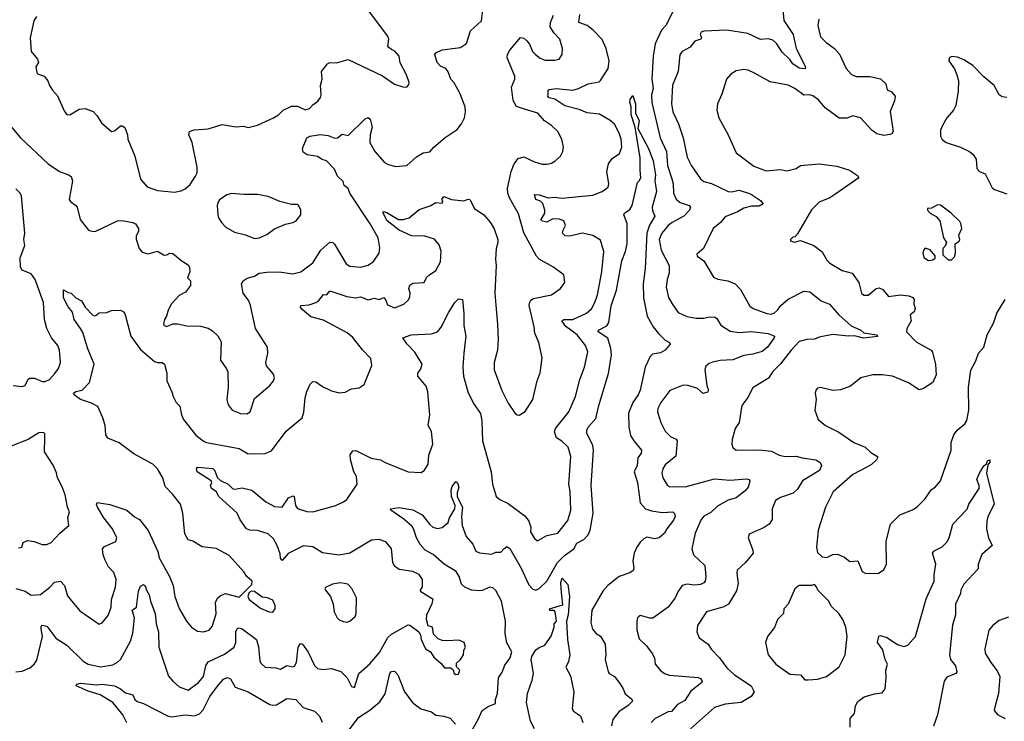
# Model space of a CAD drawing. Extents: x 1690054 to 1842981, y 782881 to 914114.
# Tile 603 of 656: x 1818189 to 1824589, y 861614 to 866172. Entities that reach past the tile are written whole.
import ezdxf

# ---------------------------------------------------------------- set-up
doc = ezdxf.new("R2010")
doc.units = 0

msp = doc.modelspace()

# ---------------------------------------------------------------- linework, layer by layer
at = {"layer": '0CON10XD'}
for points in [[(1818128, 865485), (1818193.8, 865405), (1818375.5, 865235.5), (1818448.8, 865185), (1818506.7, 865165), (1818523, 865153), (1818532.5, 865125), (1818511.4, 865005), (1818520.3, 864990.3), (1818554.1, 864964.1), (1818562.5, 864955), (1818583.3, 864873.3), (1818637.5, 864805), (1818665, 864796.2), (1818685, 864798), (1818825.6, 864864.4), (1818855, 864867.5), (1818925.4, 864855.4), (1818941.4, 864845), (1818962, 864815), (1818962.3, 864797.7), (1818946.2, 864765), (1818946.4, 864746.4), (1818966.7, 864685), (1818985, 864662.5), (1819025, 864650), (1819085, 864668.8), (1819127.3, 864642.7), (1819145.5, 864644.5), (1819165, 864656.2), (1819185, 864654), (1819245, 864602.9), (1819285, 864578.6), (1819292.2, 864565), (1819294.4, 864535), (1819280, 864495), (1819300, 864475), (1819300, 864445), (1819267.7, 864402.3), (1819225, 864380), (1819175.7, 864325), (1819154, 864285), (1819144.3, 864245.7), (1819130, 864225), (1819124.4, 864195), (1819129.2, 864185), (1819145, 864179.5), (1819185, 864196.2), (1819215, 864196), (1819275, 864183.3), (1819365, 864180.6), (1819415, 864167.1), (1819441.5, 864151.5), (1819477.9, 864117.9), (1819498.8, 864078.8), (1819495, 863960), (1819534.2, 863904.2), (1819541.2, 863885), (1819544.2, 863785), (1819535.7, 863705), (1819545, 863670), (1819571.2, 863635), (1819625, 863612.5), (1819665, 863610.8), (1819686.7, 863625), (1819715, 863710), (1819816, 863795), (1819839.2, 863825), (1819845.7, 863845), (1819839.5, 863869.5), (1819794.2, 863924.2), (1819788.8, 863945), (1819802, 864005), (1819800, 864045), (1819721.2, 864165), (1819690, 864315), (1819678.1, 864345), (1819642.2, 864395), (1819631.4, 864455), (1819642, 864475), (1819666.9, 864493.1), (1819715, 864506.7), (1819745, 864526.1), (1819795, 864530.9), (1819875, 864534.5), (1819965, 864521.5), (1820016.2, 864535), (1820095, 864591.4), (1820145.6, 864675), (1820205, 864727.8), (1820225, 864723.5), (1820235, 864713.3), (1820311.9, 864585), (1820335, 864570.6), (1820404.3, 864564.3), (1820455, 864577.1), (1820489.7, 864600.3), (1820525.6, 864654.4), (1820530.3, 864690.3), (1820520, 864755), (1820466.9, 864845), (1820335.3, 865045), (1820323.8, 865075), (1820299.1, 865095), (1820291.4, 865121.4), (1820255.7, 865155), (1820235, 865200.8), (1820182.9, 865255), (1820155.7, 865264.3), (1820124.4, 865284.4), (1820056.7, 865295), (1820031.1, 865311.1), (1820027.1, 865335), (1820055, 865404), (1820075, 865415.6), (1820145, 865425.4), (1820195, 865419.6), (1820238.3, 865401.7), (1820255, 865405.6), (1820285, 865428.6), (1820325, 865419.2), (1820435, 865528), (1820455, 865535.8), (1820467.5, 865525), (1820480, 865475), (1820467.7, 865425), (1820465.5, 865375), (1820496.9, 865315), (1820560.8, 865245), (1820585, 865230.8), (1820635, 865217.5), (1820705, 865224), (1820768, 865282), (1820812.6, 865307.4), (1820855.4, 865314.6), (1820880, 865345), (1820955, 865405.7), (1821032.1, 865457.9), (1821061.2, 865495), (1821081.2, 865535), (1821085.9, 865574.1), (1821084.2, 865605), (1821049.4, 865695), (1821012.9, 865762.9), (1820992.5, 865785), (1820975, 865833.8), (1820960, 865855), (1820925, 865870.8), (1820902, 865895), (1820887.5, 865945), (1820895, 865957.5), (1820935, 865976.2), (1821055, 865992.5), (1821092.5, 866017.5), (1821120.3, 866099.7), (1821190, 866165), (1821198.8, 866235)], [(1818297.7, 866192.3), (1818281.2, 866165), (1818257.5, 866055), (1818263.8, 865965), (1818306, 865915), (1818312, 865895), (1818294.4, 865865), (1818300, 865830), (1818305, 865820), (1818347.5, 865805), (1818372.5, 865775), (1818383.9, 865743.9), (1818403.3, 865715), (1818435, 865677.5), (1818480, 865575), (1818495, 865556.7), (1818515, 865553.3), (1818575, 865591.2), (1818615, 865596.2), (1818666.7, 865575), (1818690.3, 865550.3), (1818721.3, 865501.3), (1818785, 865446.2), (1818805, 865450), (1818845, 865483.3), (1818855, 865483.3), (1818871.7, 865471.7), (1818890, 865425), (1818891.2, 865395), (1818938, 865285), (1818974, 865135), (1819016.8, 865086.8), (1819085, 865061.9), (1819195, 865052), (1819239.5, 865060.5), (1819265.8, 865074.2), (1819297.7, 865102.3), (1819332.5, 865155), (1819343, 865177), (1819343.3, 865215), (1819311.2, 865375), (1819288.8, 865425), (1819294, 865446), (1819323.9, 865456.1), (1819415, 865462.9), (1819505, 865491.2), (1819594.2, 865475.8), (1819645, 865480), (1819675, 865471.9), (1819735, 865487.5), (1819839.2, 865535), (1819872.5, 865555), (1819900.8, 865585), (1819955, 865609.5), (1819995, 865610.6), (1820045, 865586.4), (1820074, 865595), (1820095, 865619.2), (1820127.6, 865642.4), (1820144.3, 865665.7), (1820148.6, 865685), (1820144.4, 865745), (1820154.3, 865785), (1820150.8, 865835), (1820190, 865885), (1820205, 865894.3), (1820247.5, 865892.5), (1820325, 865914.5), (1820548.3, 865808.3), (1820625, 865754.2), (1820680, 865735), (1820706, 865734), (1820719.5, 865750.5), (1820720, 865765), (1820702.9, 865815), (1820662, 865892), (1820655.8, 865935.8), (1820628.6, 865968.6), (1820605, 865979.6), (1820582.7, 865995), (1820589.1, 866045), (1820582.9, 866065), (1820463.7, 866223.7)], [(1822445, 866246), (1822388.8, 866135), (1822361.8, 866105), (1822320, 866015), (1822305.5, 865935), (1822297.3, 865785), (1822305.9, 865725), (1822296.5, 865685), (1822298.8, 865635), (1822353.1, 865405), (1822393.7, 865315), (1822400.5, 865225), (1822428.4, 865138.4), (1822437.3, 865105), (1822439.1, 865045), (1822456.6, 865006.6), (1822481.4, 864985), (1822540, 864965), (1822549.2, 864955), (1822542.5, 864935), (1822505.5, 864895), (1822431.1, 864855), (1822405, 864834.4), (1822363.8, 864785), (1822346.1, 864745), (1822358.7, 864675), (1822410, 864575), (1822410.5, 864525), (1822396.5, 864485), (1822390, 864435), (1822406.2, 864366.2), (1822429.1, 864325), (1822469.1, 864269.1), (1822525, 864243.6), (1822585, 864233.2), (1822635, 864233.6), (1822675, 864242.5), (1822708.9, 864238.9), (1822720.6, 864230.6), (1822747.4, 864187.4), (1822807.6, 864147.6), (1822865, 864140.8), (1822945, 864145.4), (1823053.9, 864133.9), (1823095, 864116.7), (1823093.8, 864105), (1823050.4, 864045), (1823015, 864015.9), (1822955, 863999.3), (1822895, 863991.2), (1822825, 863963.2), (1822742.1, 863957.9), (1822693.2, 863946.8), (1822670.7, 863939.3), (1822648.8, 863921.2), (1822642.3, 863897.7), (1822654.7, 863795), (1822665.5, 863765), (1822658.8, 863751.2), (1822632.6, 863742.6), (1822595, 863776.2), (1822535, 863795.6), (1822502.1, 863797.9), (1822415, 863763.8), (1822355.5, 863684.5), (1822336.9, 863645), (1822334.4, 863625), (1822355.4, 863555.4), (1822385, 863498), (1822422.1, 863462.1), (1822457.1, 863447.1), (1822462, 863435), (1822454.2, 863335.8), (1822385, 863279.2), (1822370, 863255), (1822363.5, 863225), (1822368.9, 863195), (1822400.5, 863145), (1822415, 863136.4), (1822435, 863139.5), (1822515, 863136.5), (1822705, 863190), (1822805, 863180), (1822915, 863189.4), (1822930, 863185), (1822934.2, 863174.2), (1822924.4, 863135), (1822905, 863110.5), (1822845, 863065.6), (1822795, 863051.1), (1822725, 863010.7), (1822680.8, 862969.2), (1822635, 862945.4), (1822618.5, 862925), (1822580.6, 862835), (1822557.1, 862735), (1822569.2, 862695), (1822642, 862625), (1822648, 862555), (1822644, 862525), (1822636.4, 862513.6), (1822615, 862502.7), (1822575, 862497.2), (1822526.2, 862503.8), (1822496, 862495), (1822466.9, 862455), (1822449.2, 862415), (1822405, 862356), (1822305, 862283.3), (1822285, 862283.3), (1822225, 862301.2), (1822212.5, 862295), (1822204.2, 862285.8), (1822200, 862265), (1822201.2, 862208.8), (1822215, 862150), (1822264.2, 862104.2), (1822300.8, 862055), (1822314.2, 862025), (1822318.6, 861985), (1822354.4, 861944.4), (1822381.2, 861925), (1822413.1, 861913.1), (1822598, 861898), (1822615, 861890.8), (1822626, 861875), (1822622, 861865), (1822551.2, 861808.8), (1822511.3, 861748.7), (1822465, 861722.7), (1822425, 861676.5), (1822404.7, 861675.3), (1822318.7, 861631.3), (1822294, 861606)], [(1823146.7, 866265), (1823156.2, 866166.2), (1823216.6, 866075), (1823236.2, 865985), (1823296.2, 865865), (1823295, 865853.8), (1823255, 865856.9), (1823215, 865884.4), (1823193.8, 865913.8), (1823145, 865960.8), (1823110.9, 866015), (1823085, 866039.2), (1823055, 866048.5), (1823005, 866044.4), (1822922.2, 866082.2), (1822785, 866104.3), (1822635, 866097.1), (1822619.1, 866090.9), (1822612.9, 866077.1), (1822620, 866055), (1822615.7, 866045), (1822577.2, 866032.7), (1822546.9, 865993.1), (1822495.4, 865964.6), (1822480, 865945), (1822468.5, 865835), (1822433, 865747), (1822425.4, 865625), (1822435, 865574), (1822471.8, 865495), (1822500.9, 865405), (1822528.5, 865278.5), (1822555, 865222), (1822615, 865137.5), (1822635, 865121.9), (1822685, 865107.5), (1822793.2, 865056.8), (1822815, 865054.6), (1822865, 865065.4), (1822940.2, 865040.2), (1823005, 864997.5), (1823021.2, 864975), (1822995, 864960.5), (1822945, 864959.6), (1822895, 864947.7), (1822855.7, 864924.3), (1822775, 864891.1), (1822745, 864854.3), (1822697.5, 864815), (1822634.2, 864685), (1822590.9, 864649.1), (1822592, 864635), (1822636.2, 864605), (1822699.5, 864499.5), (1822727.3, 864487.3), (1822792.5, 864475), (1822840, 864455), (1822875, 864420), (1822935, 864311.4), (1822956.1, 864296.1), (1823045, 864262.3), (1823075, 864259.2), (1823095, 864267.3), (1823115.7, 864284.3), (1823137.1, 864315), (1823185, 864355.5), (1823285, 864409.4), (1823325, 864404.4), (1823398.8, 864345), (1823453.4, 864323.4), (1823514.2, 864254.2), (1823593.8, 864183.8), (1823656.7, 864155), (1823675, 864136.7), (1823757.5, 864125), (1823766.6, 864113.4), (1823672.6, 864102.6), (1823615, 864118.8), (1823575, 864116.4), (1823475, 864127.2), (1823385, 864108.9), (1823355, 864096.9), (1823305, 864093.3), (1823255, 864080.8), (1823203.1, 864025), (1823134.7, 863935.3), (1823084, 863886), (1823057, 863843), (1822955, 863781.2), (1822921.7, 863718.3), (1822882.9, 863665), (1822865.7, 863555), (1822840, 863515), (1822819.4, 863445), (1822818.6, 863415), (1822825, 863393.3), (1822845, 863376.2), (1822995, 863377.3), (1823075, 863367.9), (1823125, 863343.1), (1823164.1, 863334.1), (1823235, 863336.2), (1823275, 863324.6), (1823363.5, 863313.5), (1823391.2, 863295), (1823400.8, 863275), (1823386.6, 863243.4), (1823277.8, 863175), (1823245, 863121.4), (1823217.5, 863095), (1823135, 863067.8), (1823102.5, 863047.5), (1823079.4, 862995), (1823079.4, 862925), (1823061.4, 862895), (1823027.6, 862872.4), (1822931.2, 862828.8), (1822923.8, 862805), (1822954.2, 862725), (1822955.8, 862705), (1822907.5, 862645), (1822853.1, 862595), (1822849.5, 862575), (1822858.6, 862508.6), (1822847.9, 862462.1), (1822795.6, 862375), (1822765, 862357.8), (1822653.8, 862325), (1822594.2, 862235), (1822590, 862195), (1822606.2, 862155), (1822664.5, 862114.5), (1822683.1, 862083.1), (1822738.1, 862025), (1822785, 861960.8), (1822835.9, 861915.9), (1822944.3, 861845), (1822962.5, 861805), (1822944.4, 861775), (1822878.8, 861735), (1822775, 861725.5), (1822705, 861704.2), (1822549.2, 861565)], [(1820160.3, 861950.3), (1820215, 861957.5), (1820276.2, 861936.2), (1820316.8, 861896.8), (1820345, 861840), (1820366.1, 861833.9), (1820393.3, 861925), (1820465, 861987.1), (1820528.9, 862061.1), (1820581.5, 862158.5), (1820605, 862180.4), (1820715, 862240), (1820725, 862238.8), (1820784.2, 862195), (1820794.2, 862175), (1820798.8, 862145), (1820826.2, 862085), (1820860, 862065), (1820880.9, 862030.9), (1820929.5, 861989.5), (1820950.7, 861960.7), (1820991.7, 861961.7), (1821007.5, 861947.5), (1821012.5, 861925), (1821025, 861916.7), (1821040.7, 861919.3), (1821050, 861945), (1821028.3, 861968.3), (1821028.3, 861991.7), (1821053.3, 862015), (1821073.3, 862045), (1821076.7, 862075), (1821086.7, 862095), (1821077.5, 862125), (1821045, 862140), (1820965, 862136.2), (1820935, 862138.8), (1820909.3, 862149.3), (1820879.3, 862179.3), (1820873.3, 862225), (1820843.9, 862233.9), (1820834, 862275), (1820835.7, 862305), (1820871.2, 862378.8), (1820876.7, 862405), (1820796.2, 862455), (1820793.8, 862465), (1820806.7, 862486.7), (1820806.7, 862535), (1820785, 862566.7), (1820745, 862587.5), (1820655, 862600), (1820625, 862622), (1820615.6, 862645), (1820606, 862736), (1820569.5, 862779.5), (1820525, 862794.3), (1820475, 862791.4), (1820335, 862707), (1820265, 862693.1), (1820157.7, 862707.7), (1820095, 862746.9), (1820035, 862753.8), (1819935, 862704.5), (1819895, 862659.2), (1819885, 862672.5), (1819881.9, 862701.9), (1819862.5, 862755), (1819839.3, 862799.3), (1819805, 862832.2), (1819735, 862853.9), (1819685, 862856.1), (1819664.5, 862865), (1819621.7, 862921.7), (1819602.5, 862965), (1819484.6, 863074.6), (1819466.6, 863106.6), (1819436.4, 863126.4), (1819428.6, 863145), (1819437.8, 863165), (1819434.2, 863175), (1819342.9, 863235), (1819337.5, 863255), (1819344.6, 863265.4), (1819445, 863256.4), (1819456.2, 863245), (1819474.7, 863194.8), (1819495, 863177.8), (1819545, 863153.3), (1819573.8, 863125), (1819588.3, 863121.7), (1819635, 863131.2), (1819697.5, 863115), (1819789.4, 863039.4), (1819845, 863008.9), (1819895, 863004.3), (1819936, 863065), (1819965, 863078), (1819973.9, 863073.9), (1819981.9, 863015), (1819995, 862996), (1820055.7, 862975.7), (1820095, 862974.4), (1820245, 863016.5), (1820295, 863038.5), (1820315, 863054.4), (1820382.2, 863155), (1820378.6, 863205), (1820360, 863235), (1820338.9, 863315), (1820338.1, 863345), (1820355, 863371.2), (1820375, 863372.5), (1820473.3, 863323.3), (1820535, 863312.2), (1820565, 863294.5), (1820714.1, 863234.1), (1820798.8, 863231.2), (1820820, 863245), (1820845, 863283.8), (1820847.6, 863342.4), (1820874.3, 863415), (1820865, 863496.7), (1820843.2, 863535), (1820854.7, 863605), (1820842.9, 863755), (1820830.9, 863790.9), (1820776.2, 863855), (1820778, 863875), (1820795.5, 863904.5), (1820804.3, 863935), (1820757.5, 864012.5), (1820705, 864066.2), (1820680, 864105), (1820734.5, 864125.5), (1820865, 864130.8), (1820905, 864144.2), (1820929.4, 864175), (1820978, 864272), (1821017.5, 864335), (1821042.3, 864357.7), (1821066.7, 864355), (1821077, 864263), (1821076.2, 864185), (1821088.6, 864115), (1821075.6, 864005), (1821070.5, 863915), (1821073.8, 863855), (1821101.2, 863755), (1821139.5, 863679.5), (1821184, 863614), (1821193.8, 863565), (1821197.5, 863435), (1821254.4, 863234.4), (1821263.1, 863155), (1821286, 863075), (1821310, 863055), (1821365, 863029.2), (1821475, 862947.1), (1821497.5, 862915), (1821511.1, 862875), (1821510, 862845), (1821535, 862802), (1821555, 862786.7), (1821615, 862820.8), (1821687.8, 862835), (1821751.2, 862918.8), (1821770.9, 862985), (1821766.1, 863106.1), (1821758.5, 863155), (1821770.4, 863335), (1821754.4, 863395), (1821713.5, 863433.5), (1821677.5, 863455), (1821664.7, 863495.3), (1821670.9, 863515), (1821759.4, 863625), (1821801.9, 863725), (1821829.4, 863835), (1821860, 863915), (1821881.9, 864015), (1821866.9, 864055), (1821813.3, 864125), (1821739.4, 864179.4), (1821712.2, 864215), (1821726.2, 864223.8), (1821785, 864225.2), (1821874.2, 864265), (1821905, 864292.5), (1821927.9, 864335), (1821944.7, 864385.3), (1821972.9, 864535), (1821986.1, 864666.1), (1821965, 864739.2), (1821915, 864770), (1821845, 864784.5), (1821765, 864766.4), (1821735, 864767.1), (1821717.1, 864785), (1821720.6, 864805), (1821736.7, 864835), (1821726.4, 864866.4), (1821695.4, 864875.4), (1821655, 864877.5), (1821615, 864857.3), (1821580.8, 864865), (1821579.1, 864875), (1821602.3, 864915), (1821602.5, 864935), (1821588.4, 864978.4), (1821575, 864993.5), (1821544.3, 865005), (1821534.4, 865035.6), (1821565, 865034.3), (1821625, 865015.6), (1821665, 865019.1), (1821715, 865012.1), (1821915, 865031.8), (1821974.2, 865055.8), (1822013.3, 865085), (1822019.2, 865105), (1822006.2, 865185), (1822016, 865235), (1822040.2, 865269.8), (1822087.8, 865302.2), (1822103.3, 865345), (1822099.6, 865395), (1822086, 865436), (1822055, 865494.2), (1822027.6, 865517.6), (1821957.5, 865557.5), (1821877.4, 865567.4), (1821825, 865589.7), (1821731.8, 865611.8), (1821666.5, 865656.5), (1821630, 865665), (1821622, 865675), (1821623.8, 865683.8), (1821623.3, 865715), (1821631.7, 865718.3), (1821675.6, 865724.4), (1821784.7, 865715.3), (1821822, 865725), (1821883.5, 865756.5), (1821955, 865769.4), (1821965, 865776.2), (1822013.1, 865855), (1822020.8, 865905), (1822002.1, 865985), (1821975, 866043.8), (1821916, 866105), (1821877.5, 866135), (1821822.9, 866155), (1821829, 866205)], [(1821705, 864426), (1821732, 864465), (1821726.2, 864515), (1821655.4, 864565.4), (1821566.4, 864616.4), (1821547.5, 864635), (1821467, 864787), (1821430.9, 864910.9), (1821372.2, 865015), (1821361.5, 865045), (1821360.4, 865075), (1821383.8, 865185), (1821402.5, 865235), (1821428.6, 865271.4), (1821465, 865281.4), (1821535, 865248), (1821585, 865234.2), (1821615, 865232.5), (1821645, 865240), (1821666.8, 865253.2), (1821703.8, 865285), (1821720, 865315), (1821724, 865345), (1821714, 865395), (1821686, 865445), (1821645, 865484), (1821600.8, 865515), (1821556.7, 865565), (1821471.2, 865591.2), (1821418.1, 865608.1), (1821397.6, 865647.6), (1821386, 865734), (1821406.7, 865785), (1821408.2, 865805), (1821358.1, 865925), (1821360, 865945), (1821374.2, 865975), (1821445, 866056.2), (1821465, 866051.2), (1821486.2, 866035), (1821502.7, 866012.7), (1821522.9, 865965), (1821540.8, 865945), (1821572.7, 865922.7), (1821605, 865909.5), (1821665, 865908.9), (1821696.2, 865915), (1821714.3, 865945), (1821716.7, 865985), (1821698.9, 866045), (1821663.7, 866083.7), (1821637.8, 866125), (1821640, 866155), (1821658.6, 866201.4)], [(1823383.3, 866175), (1823376.2, 866135), (1823395, 866061.2), (1823430, 866025), (1823485, 865985.7), (1823517.4, 865947.4), (1823561.9, 865855), (1823595, 865815.6), (1823625, 865803.3), (1823715, 865802.5), (1823785, 865787.1), (1823818.8, 865755), (1823827, 865717), (1823855, 865703.3), (1823880, 865675), (1823875.8, 865645), (1823846.9, 865575), (1823865.7, 865445), (1823858.5, 865431.5), (1823844.3, 865425.7), (1823805, 865420), (1823760.3, 865430.3), (1823726.7, 865455), (1823653.3, 865535), (1823605, 865548.6), (1823565, 865531.4), (1823515, 865533.3), (1823425, 865600.6), (1823380.5, 865650.5), (1823345, 865676.7), (1823325, 865684.3), (1823285, 865682.5), (1823228, 865725), (1823185, 865747.1), (1823067.8, 865767.8), (1822965.5, 865825.5), (1822925, 865844), (1822895, 865849.2), (1822845, 865839.2), (1822810.9, 865819.1), (1822783.8, 865785), (1822752.3, 865687.7), (1822724.3, 865625), (1822720, 865585), (1822732.5, 865535), (1822794.2, 865425), (1822845, 865306.7), (1822961.4, 865221.4), (1823040.6, 865190.6), (1823135, 865198.1), (1823175, 865189.4), (1823235, 865204.3), (1823265, 865225.5), (1823385, 865234.6), (1823500.9, 865220.9), (1823583.6, 865193.6), (1823635, 865160), (1823642.5, 865145), (1823486.7, 865036.7), (1823455, 865014.4), (1823385, 864986.7), (1823335, 864937.1), (1823245, 864780), (1823228.3, 864761.7), (1823215, 864760), (1823200, 864745), (1823200, 864735), (1823225, 864727.5), (1823265, 864737.5), (1823350, 864705), (1823404.4, 864664.4), (1823435, 864610), (1823455, 864590), (1823535, 864543.6), (1823600, 864525), (1823642.9, 864465), (1823660.8, 864395), (1823675, 864382.5), (1823705, 864382.9), (1823755, 864425.5), (1823775, 864430.6), (1823799.5, 864419.5), (1823835, 864372.9), (1823915, 864384.5), (1823968.3, 864378.3), (1823995, 864367.5), (1824002.5, 864355), (1824001.5, 864325), (1824009.4, 864295), (1824002, 864275), (1823976, 864255), (1823982.9, 864215), (1823955, 864166), (1823953.3, 864145), (1824015, 864078.6), (1824069.5, 864049.5), (1824113.8, 864025), (1824123, 864013), (1824141.3, 863931.3), (1824145.8, 863865.8), (1824123.8, 863815), (1824064.3, 863775.7), (1824035, 863767.5), (1823965, 863812.9), (1823862.5, 863855), (1823795, 863865.6), (1823735, 863865.6), (1823655.8, 863844.2), (1823588.7, 863791.3), (1823525, 863766.9), (1823475, 863762.9), (1823395, 863783.3), (1823375, 863777.5), (1823363.3, 863765), (1823360, 863745), (1823366, 863705), (1823356.7, 863635), (1823380, 863575), (1823426.7, 863535), (1823513.2, 863493.2), (1823610.8, 863425), (1823684.2, 863394.2), (1823721.1, 863361.1), (1823764.4, 863335), (1823765.6, 863325), (1823757.6, 863312.4), (1823725, 863282.9), (1823695, 863265.6)], [(1824605, 865666.7), (1824575, 865672), (1824554.5, 865684.5), (1824521.9, 865745), (1824455, 865800), (1824384.3, 865874.3), (1824325, 865912), (1824285, 865928), (1824247, 865933), (1824230, 865925), (1824227.5, 865905), (1824265, 865853.3), (1824280.6, 865815), (1824290.8, 865775), (1824288.6, 865708.6), (1824273.5, 865615), (1824259.4, 865585), (1824216, 865534), (1824187.8, 865485), (1824174.1, 865454.1), (1824173.8, 865415), (1824184.5, 865394.5), (1824210, 865375), (1824305, 865344), (1824363.3, 865315), (1824386.8, 865296.8), (1824405.6, 865265.6), (1824411.2, 865205), (1824427.5, 865185), (1824465, 865171.2), (1824509.1, 865079.1), (1824525, 865068.1), (1824605, 865041.4)], [(1821133.8, 861565), (1821170, 861625), (1821195, 861683.3), (1821235, 861710), (1821281.7, 861728.3), (1821282, 861755), (1821294.4, 861795), (1821302, 861895), (1821325, 861932.5), (1821342.5, 861977.5), (1821377.5, 862025), (1821388, 862065), (1821355, 862122.5), (1821345.4, 862185), (1821346.3, 862263.7), (1821320.5, 862395), (1821285, 862464.4), (1821265, 862481.5), (1821245, 862484.5), (1821195, 862462.5), (1821175, 862460.5), (1821125, 862464.6), (1821082.7, 862485), (1821061.2, 862505), (1821046.4, 862555), (1821026, 862586), (1820948.1, 862635), (1820877.2, 862697.2), (1820825, 862725.7), (1820793, 862763), (1820768.1, 862805), (1820750.8, 862860.8), (1820739.3, 862879.3), (1820686.8, 862926.8), (1820602.5, 862985), (1820600, 862995), (1820655, 863002.5), (1820745, 862986.7), (1820805, 862955.6), (1820855, 862891.5), (1820875, 862874.5), (1820905, 862867.1), (1820935, 862873.3), (1820974.4, 862905), (1820982.9, 862935), (1821017.5, 862995), (1821019.3, 863015), (1820996.9, 863075), (1820993.6, 863115), (1821000.7, 863139.3), (1821025, 863172.5), (1821035, 863163.3), (1821042.5, 863135), (1821032, 863098), (1821032.9, 863072.9), (1821068.2, 863005), (1821060.8, 862945), (1821066, 862885), (1821092.2, 862815), (1821135, 862763.8), (1821155, 862720), (1821178.3, 862708.3), (1821255, 862699.5), (1821285, 862711.5), (1821316.6, 862713.4), (1821336.2, 862733.8), (1821355, 862750), (1821375, 862737.1), (1821447.8, 862607.8), (1821499.3, 862499.3), (1821525, 862471.2), (1821545, 862466), (1821565, 862477.1), (1821615, 862524.5), (1821685.2, 862645), (1821729.5, 862690.5), (1821790.7, 862735), (1821809.4, 862770.6), (1821855.6, 862795), (1821884.6, 862825), (1821896.7, 862855), (1821916.5, 862965), (1821903.6, 863145), (1821917.8, 863375), (1821914, 863405), (1821876.2, 863485), (1821874.6, 863505), (1821883.8, 863525), (1821935, 863580.8), (1821952.9, 863665), (1822017, 863873), (1822035.3, 863995), (1822032.2, 864035), (1822013, 864103), (1821949.4, 864145), (1821951.4, 864155), (1822005, 864184), (1822018, 864205), (1822033.9, 864313.9), (1822068, 864415), (1822102.5, 864605), (1822126.4, 864665), (1822138.2, 864715), (1822137.3, 864847.3), (1822116.2, 864905), (1822121.2, 864915), (1822155, 864939.2), (1822170.5, 864965), (1822203.8, 865115), (1822215.8, 865124.2), (1822225.5, 865144.5), (1822223.1, 865195), (1822221.6, 865275), (1822190, 865475), (1822162.8, 865555), (1822164.3, 865605), (1822154.4, 865635.6), (1822157.3, 865652.7), (1822175, 865680), (1822192.2, 865625), (1822192.2, 865565), (1822214.5, 865515), (1822207.5, 865465), (1822275.6, 865335), (1822307.3, 865255), (1822321.7, 865165), (1822316.7, 865125), (1822328.4, 865055), (1822300.8, 864955), (1822301.9, 864931.9), (1822316.7, 864895), (1822283, 864837), (1822264.7, 864785), (1822254.6, 864554.6), (1822242.5, 864455), (1822244.7, 864365), (1822267.5, 864245), (1822307.1, 864177.1), (1822342.2, 864132.3), (1822385, 864090), (1822412.5, 864075), (1822417.5, 864065), (1822385, 864024), (1822355, 864008.6), (1822301.8, 863998.2), (1822286.5, 863983.5), (1822255.3, 863914.7), (1822222, 863765), (1822208.9, 863735), (1822174.4, 863685.6), (1822145.3, 863615), (1822147.8, 863525), (1822160.1, 863470.1), (1822181.1, 863435), (1822231.8, 863375), (1822229.1, 863355), (1822207.9, 863325), (1822202.7, 863275), (1822182.4, 863235), (1822205.3, 863165), (1822216.3, 863083.7), (1822222.7, 863032.7), (1822255.8, 862995), (1822295, 862981.2), (1822365, 862971.2), (1822433.6, 862973.6), (1822444.6, 862964.6), (1822449.1, 862945), (1822439.3, 862920.7), (1822395.7, 862865), (1822380.8, 862835), (1822345, 862806), (1822315, 862800), (1822265, 862809.4), (1822245, 862800), (1822222.6, 862777.4), (1822200.5, 862745), (1822183.9, 862705), (1822174.6, 862655.4), (1822181.1, 862608.9), (1822176.7, 862593.3), (1822155, 862578.2), (1822085.3, 862554.7), (1822011.4, 862495), (1821980.3, 862459.7), (1821907.5, 862335), (1821901.2, 862255), (1821912.3, 862212.3), (1821936.7, 862185), (1821965, 862166), (1821994.3, 862115), (1822000, 862045), (1821994.2, 862014.2), (1822013.3, 861935), (1822020, 861925), (1822054.4, 861904.4), (1822089.5, 861859.5), (1822112, 861825), (1822125, 861791.2), (1822168.3, 861758.3), (1822171.2, 861745), (1822144.6, 861715.4), (1822084.3, 861675), (1822044.3, 861625), (1822035.7, 861585)], [(1818147.5, 863795), (1818205, 863788.1), (1818226, 863795), (1818243.4, 863836.6), (1818255, 863842.5), (1818285, 863843.1), (1818335, 863820.4), (1818355, 863820.4), (1818382.2, 863835), (1818417.2, 863872.7), (1818441.2, 863905), (1818455.4, 863945), (1818447.9, 864025), (1818436.2, 864055), (1818397.1, 864105), (1818365.3, 864165.3), (1818351.5, 864225), (1818343.1, 864335), (1818290.9, 864485), (1818265, 864520.6), (1818205, 864544.4), (1818194.7, 864565), (1818192.2, 864625), (1818222.4, 864705), (1818215.3, 864745), (1818222.4, 864785), (1818201.5, 865025), (1818191.5, 865045), (1818165, 865072.2)], [(1818165, 862476.4), (1818225, 862458.5), (1818265, 862432.7), (1818325, 862438.2), (1818385, 862485.7), (1818415, 862517.5), (1818455, 862524.2), (1818480, 862495), (1818499.3, 862429.3), (1818517.6, 862407.6), (1818580.4, 862330.4), (1818705, 862244), (1818725, 862253.8), (1818765, 862300), (1818783.1, 862355), (1818787.1, 862405), (1818811.8, 862485), (1818816.7, 862535), (1818800.3, 862580.3), (1818767.3, 862617.3), (1818745, 862661.2), (1818732.9, 862695), (1818727.5, 862735), (1818739.7, 862750.3), (1818815, 862782), (1818821.4, 862805), (1818792.2, 862865), (1818736.9, 862935), (1818694.4, 863005), (1818688, 863025), (1818692.5, 863035), (1818775, 863022.5), (1818885, 862985.5), (1818935, 862943.1), (1818968.1, 862925), (1819023.7, 862853.7), (1819086.9, 862716.9), (1819095.6, 862675), (1819163.3, 862555), (1819187.8, 862495), (1819197.1, 862425), (1819225, 862346.7), (1819274.6, 862264.6), (1819306.2, 862225), (1819345, 862200), (1819384.2, 862194.2), (1819421.2, 862205), (1819439.5, 862230.5), (1819467.4, 862312.6), (1819461.8, 862385), (1819475, 862414.2), (1819491.4, 862428.6), (1819525, 862442.9), (1819615, 862420), (1819697.3, 862502.7), (1819700, 862525), (1819664.6, 862554.6), (1819645.3, 862585.3), (1819551.4, 862691.4), (1819466.6, 862736.6), (1819375, 862748), (1819315, 862783.8), (1819285, 862793.3), (1819262.7, 862832.7), (1819260.3, 862850.3), (1819249.4, 862965), (1819234.5, 863024.5), (1819185, 863088), (1819135, 863138.8), (1819120.5, 863195), (1819085.4, 863255), (1819055, 863283.6), (1818930.6, 863350.6), (1818835, 863422.5), (1818762.9, 863452.9), (1818750, 863475), (1818744.2, 863535), (1818730.8, 863585), (1818697.9, 863657.9), (1818655, 863681.4), (1818585, 863704.4), (1818542.5, 863735), (1818540, 863745), (1818554.5, 863755.5), (1818594.4, 863765.6), (1818642, 863815), (1818674.2, 863935), (1818633.2, 864033.2), (1818600.2, 864140.2), (1818585, 864165.8), (1818543.2, 864223.2), (1818531.7, 864271.7), (1818505, 864306.2), (1818474.6, 864365), (1818475, 864417.5), (1818505, 864400), (1818525, 864395.8), (1818554.7, 864364.7), (1818591.1, 864345), (1818615, 864304.3), (1818665, 864252.5), (1818675, 864248.8), (1818685, 864250), (1818705, 864266.7), (1818755, 864270), (1818785, 864283.8), (1818845, 864285.7), (1818863.8, 864275), (1818872.3, 864262.3), (1818910.9, 864115), (1818975, 864030), (1819065, 863951.4), (1819085, 863944.4), (1819115, 863944.4), (1819130.8, 863935), (1819146.2, 863875), (1819145.7, 863825), (1819179.2, 863755), (1819187.3, 863725), (1819207.3, 863685), (1819230.9, 863660.9), (1819241.8, 863605), (1819254.5, 863575), (1819335, 863473.1), (1819381.2, 863435), (1819403.3, 863425), (1819615, 863386.9), (1819675, 863351.9), (1819785, 863354.4), (1819825, 863370), (1819921.3, 863498.7), (1820024.2, 863585.8), (1820036.9, 863623.1), (1820044.4, 863715), (1820055, 863757.5), (1820078, 863805), (1820095, 863821.2), (1820115, 863818.6), (1820158, 863788), (1820215, 863760), (1820265, 863747.1), (1820305, 863752.5), (1820345, 863774), (1820395, 863781.2), (1820427.3, 863802.7), (1820478, 863925), (1820471.7, 863971.7), (1820418, 864028), (1820355, 864108.1), (1820318.4, 864138.4), (1820165, 864219.2), (1820082.1, 864242.1), (1820025, 864288.8), (1820014, 864305), (1820017.5, 864315), (1820070.9, 864319.1), (1820114.6, 864335.4), (1820132.7, 864347.3), (1820165, 864386.2), (1820185, 864383.8), (1820202.3, 864407.7), (1820210.8, 864409.2), (1820315, 864373.4), (1820375, 864365.5), (1820405, 864371.1), (1820455, 864352.7), (1820495, 864363.9), (1820526.5, 864353.5), (1820555, 864366.4), (1820567.3, 864355), (1820580.2, 864320.2), (1820625, 864300.5), (1820685, 864322.9), (1820715, 864349.2), (1820725, 864370), (1820726.7, 864395), (1820717.8, 864425), (1820725, 864447.5), (1820745, 864459.4), (1820817.5, 864465), (1820833.9, 864496.1), (1820852.5, 864515), (1820895, 864542), (1820925, 864598.8), (1820929.1, 864669.1), (1820915, 864710), (1820885, 864745.6), (1820823.3, 864766.7), (1820735, 864768), (1820655, 864805.3), (1820577.8, 864865), (1820550.8, 864915), (1820552.5, 864925), (1820575, 864920.5), (1820651.2, 864875), (1820684.6, 864874.6), (1820720.8, 864885), (1820785, 864938), (1820857.9, 864962.1), (1820895, 864984), (1820935, 864980), (1820938.8, 864995), (1820933.8, 865005), (1820945, 865023.8), (1820995, 865002.9), (1821075, 864995.8), (1821105, 865006), (1821115, 865003.8), (1821145, 864946), (1821205, 864904.2), (1821246.7, 864856.7), (1821272.6, 864812.6), (1821296.7, 864745), (1821297.3, 864725), (1821285.4, 864685), (1821282.5, 864615), (1821286.2, 864575), (1821277.5, 864395), (1821283, 864317), (1821295.7, 864195), (1821298.6, 864095), (1821294.2, 864025), (1821272.5, 863945), (1821272.3, 863897.7), (1821322.4, 863762.4), (1821365, 863680), (1821405, 863620), (1821422.5, 863605), (1821435, 863603.3), (1821475, 863627.5), (1821524.4, 863705), (1821552, 863825), (1821572.7, 863877.3), (1821585.7, 863975), (1821564, 864075), (1821537.5, 864135), (1821534.2, 864175.8), (1821501.1, 864315), (1821504.2, 864335.8), (1821510.6, 864349.4), (1821529.1, 864360.9), (1821646.7, 864385), (1821705, 864426)], [(1819715, 864750), (1819745, 864754.2), (1819795, 864776), (1819845, 864812.5), (1819915.9, 864844.1), (1819965.7, 864854.3), (1819986.7, 864865), (1820016.7, 864905), (1820017.5, 864935), (1820003, 864963), (1819991.7, 864971.7), (1819955, 864972.5), (1819881.2, 864991.2), (1819805, 865024), (1819735, 865036.2), (1819646.1, 865036.1), (1819565, 865044), (1819535, 865033.8), (1819488.3, 865001.7), (1819476.7, 864985), (1819473.3, 864965), (1819476.2, 864905), (1819481.2, 864885), (1819500, 864855), (1819530, 864825), (1819585, 864792), (1819657.5, 864775), (1819715, 864750)], [(1824245, 864612.5), (1824265, 864632.5), (1824271.2, 864655), (1824270, 864715), (1824295, 864733.8), (1824298.8, 864745), (1824292.3, 864772.3), (1824312, 864815), (1824307, 864847), (1824300.5, 864860.5), (1824244.1, 864914.1), (1824175, 864967.5), (1824155, 864968.8), (1824115, 864947.5), (1824090, 864945), (1824090, 864935), (1824107.5, 864915), (1824145, 864893.3), (1824168.8, 864865), (1824193.8, 864755), (1824212.5, 864725), (1824205, 864700), (1824190, 864685), (1824190, 864645), (1824223, 864613), (1824245, 864612.5)], [(1824095, 864607.5), (1824125, 864612.5), (1824138.3, 864621.7), (1824138.3, 864638.3), (1824106.1, 864676.1), (1824075, 864687.5), (1824063.3, 864675), (1824060, 864655), (1824066.4, 864626.4), (1824095, 864607.5)], [(1823695, 863265.6), (1823605, 863217.1), (1823477.5, 863105), (1823426.9, 863005), (1823380, 862855), (1823367.5, 862745), (1823375, 862710), (1823405, 862682.5), (1823435, 862677.5), (1823473.6, 862696.4), (1823505, 862698.8), (1823549.7, 862679.7), (1823585, 862652), (1823635.8, 862655.8), (1823665, 862587.5), (1823685, 862576.2), (1823766.1, 862573.9), (1823805, 862597.5), (1823823.8, 862635), (1823820.6, 862785), (1823850, 862895), (1823908.8, 862955), (1823993, 862987), (1824023, 863007), (1824072.4, 863057.6), (1824115, 863118.8), (1824140, 863135), (1824174.2, 863175.8), (1824243.1, 863375), (1824244.4, 863425), (1824260.8, 863475), (1824282, 863505), (1824332.7, 863547.3), (1824345, 863567.5), (1824358.6, 863635), (1824355.9, 863785), (1824371.5, 863895), (1824403.5, 863955), (1824421.1, 864005), (1824455.3, 864044.7), (1824476.9, 864125), (1824519.4, 864200.6), (1824539.5, 864265), (1824594.3, 864355)], [(1818181.3, 862741.3), (1818203.3, 862745), (1818212.5, 862775), (1818241.2, 862788.8), (1818282.7, 862782.7), (1818335, 862762.9), (1818365, 862762.5), (1818393.8, 862775), (1818450, 862835), (1818508.1, 862885), (1818502.9, 862935), (1818512.9, 862975), (1818499.2, 863005), (1818485.6, 863085), (1818466.1, 863136.1), (1818435.6, 863195), (1818428.9, 863228.9), (1818408, 863278), (1818350, 863365), (1818353.3, 863455), (1818351.7, 863481.7), (1818345, 863490), (1818313, 863487), (1818245, 863444), (1818135, 863402)], [(1824150.9, 862729.1), (1824185, 862746.9), (1824215, 862776.9), (1824230.4, 862805), (1824255.2, 862894.8), (1824347.5, 862992.5), (1824358.5, 863025), (1824424.3, 863125.7), (1824425.8, 863145), (1824411.2, 863185), (1824425, 863222.5), (1824455, 863273.3), (1824473.3, 863286.7), (1824478.8, 863305), (1824495, 863312.5), (1824495, 863297.5), (1824480.7, 863279.3), (1824474, 863225), (1824522.5, 863025), (1824481.4, 862945), (1824474.3, 862915), (1824474, 862865), (1824486, 862805), (1824510, 862755), (1824442.4, 862697.6), (1824419.2, 862635), (1824419.4, 862605), (1824326.7, 862505), (1824306.1, 862465), (1824303.8, 862445), (1824272.5, 862375), (1824272.4, 862305), (1824251.6, 862238.4), (1824232.2, 862045), (1824239.3, 862015), (1824270.7, 861975), (1824279.4, 861935), (1824273.8, 861925), (1824215, 861900.5), (1824198.4, 861875), (1824154.7, 861655.3), (1824128.8, 861581.2)], [(1823586.1, 861575), (1823587.8, 861632.2), (1823615.6, 861665), (1823621.4, 861715), (1823636.7, 861743.3), (1823677.9, 861772.1), (1823745, 861792.5), (1823795, 861798.8), (1823814, 861825), (1823821.7, 861898.3), (1823818.5, 861945), (1823829.1, 861985), (1823814.4, 862015), (1823798.8, 862078.8), (1823765.6, 862125), (1823772.5, 862167.5), (1823785, 862170), (1823825, 862158.2), (1823895, 862112.5), (1823935, 862100.6), (1823962.5, 862107.5), (1824010.6, 862165), (1824079.8, 862410.2), (1824133.8, 862525), (1824132.9, 862565), (1824143.5, 862635), (1824122.5, 862705), (1824131.7, 862718.3), (1824150.9, 862729.1)], [(1820315, 862258), (1820335, 862263.3), (1820370, 862295), (1820376.2, 862315), (1820379.4, 862415), (1820347.3, 862477.3), (1820322.5, 862505), (1820275, 862512.5), (1820222.5, 862505), (1820177, 862483), (1820172.5, 862475), (1820177.5, 862465), (1820208.8, 862425), (1820227.5, 862375), (1820233.3, 862325), (1820252.5, 862285), (1820265, 862273.1), (1820295, 862261.4), (1820315, 862258)], [(1821535.5, 861565.5), (1821510, 861615), (1821482.9, 861735), (1821488.8, 861795), (1821520, 861880), (1821528.8, 861925), (1821513.3, 862013.3), (1821516.9, 862035), (1821545, 862077.5), (1821565, 862092.5), (1821602.7, 862107.3), (1821643.6, 862166.4), (1821662.5, 862225), (1821663, 862247), (1821677.5, 862265), (1821670, 862325), (1821662.7, 862332.7), (1821634.1, 862334.1), (1821632.9, 862345), (1821718.8, 862371.2), (1821710.2, 862449.8), (1821705.6, 862515), (1821715, 862543.8), (1821752.1, 862502.1), (1821763.5, 862423.5), (1821753.6, 862305), (1821742.2, 862265), (1821750.8, 862145), (1821766, 862046), (1821756.9, 862003.1), (1821740, 861965), (1821768.8, 861908.8), (1821792, 861805), (1821780, 861695), (1821789.7, 861679.7), (1821835, 861650), (1821848.8, 861605)], [(1818164.4, 861934.4), (1818205, 861940), (1818255, 861960.6), (1818284.3, 861985), (1818300.2, 862009.8), (1818337.7, 862165), (1818329.5, 862215), (1818328.3, 862231.7), (1818335, 862238.8), (1818365, 862232.5), (1818423.5, 862153.5), (1818495, 862108.5), (1818601.1, 862005), (1818634.2, 861984.2), (1818715, 861968.5), (1818795, 861981.5), (1818825, 861997.1), (1818844.6, 862015.4), (1818908.7, 862135), (1818924, 862186), (1818935.3, 862285), (1818920.8, 862335), (1818947.7, 862355), (1818960.5, 862459.5), (1818975, 862492), (1818995, 862501.4), (1819005, 862494), (1819013.5, 862465), (1819031.5, 862435), (1819038.5, 862395), (1819069.2, 862315), (1819075.9, 862245.9), (1819091.1, 862195), (1819094.6, 862095), (1819130.6, 861985), (1819157.3, 861907.3), (1819185, 861874), (1819225, 861838), (1819285, 861816.7), (1819351.4, 861865), (1819384.3, 861905), (1819399.2, 861975), (1819415, 862000.4), (1819520.8, 862049.1), (1819582.9, 862095), (1819594.3, 862125.7), (1819593.7, 862196.3), (1819604.1, 862215.9), (1819615, 862220), (1819635, 862213.8), (1819727.5, 862145), (1819741.5, 862098.5), (1819750.8, 862005), (1819758.3, 861988.3), (1819785, 861965.8), (1819855, 861961.9), (1819885, 861952.5), (1819925, 861975.6), (1819965, 861968.5), (1819975, 861972.5), (1819989.3, 861995), (1819998.9, 862095), (1820015, 862120), (1820028, 862115), (1820065, 862062.9), (1820105, 861975.7), (1820125, 861955.8), (1820160.3, 861950.3)], [(1819835, 862323.3), (1819850, 862345), (1819850, 862365), (1819835, 862400), (1819800, 862415), (1819765, 862420), (1819715, 862456), (1819695, 862458.8), (1819680, 862450), (1819672, 862425), (1819680, 862405), (1819755, 862348.8), (1819810, 862325), (1819835, 862323.3)], [(1823292.7, 861882.7), (1823315, 861883.3), (1823375, 861888), (1823432.5, 861905), (1823515, 861968), (1823554.4, 862045), (1823567.1, 862165), (1823559.4, 862225), (1823539.6, 862275), (1823513.7, 862313.7), (1823465, 862358.8), (1823446.9, 862396.9), (1823375.9, 862465.9), (1823368, 862488), (1823355, 862502.5), (1823335, 862496.7), (1823255, 862496.7), (1823227.5, 862475), (1823183.3, 862375), (1823156, 862345), (1823153.3, 862315), (1823113.8, 862275), (1823096.1, 862223.9), (1823050, 862165), (1823036.7, 862125), (1823053.8, 862045), (1823103.8, 861985), (1823195, 861918.8), (1823265, 861916.2), (1823292.7, 861882.7)], [(1824615, 862289.2), (1824555, 862268.8), (1824515, 862236.7), (1824488, 862205), (1824462.9, 862085), (1824463.9, 862056.1), (1824500.8, 861995), (1824542.1, 861942.1), (1824560, 861905), (1824551.4, 861795), (1824526.7, 861705), (1824523, 861683), (1824547.5, 861655), (1824595, 861631.2)], [(1820325, 861548.4), (1820392.4, 861637.6), (1820464.4, 861685), (1820530.6, 861739.4), (1820565, 861791.2), (1820595.6, 861925), (1820605, 861936.4), (1820625, 861940.4), (1820647.5, 861915), (1820690.5, 861805), (1820745, 861732.9), (1820796, 861695), (1820865, 861675.5), (1820895, 861653.8), (1820945, 861647.8), (1820986.2, 861635), (1821020.8, 861595)], [(1818885, 861604.4), (1818860.8, 861655), (1818795, 861735.6), (1818713.3, 861785), (1818635, 861809.1), (1818557.5, 861845), (1818560, 861855), (1818585, 861861.5), (1818689.1, 861850.9), (1818725, 861854.2), (1818805, 861843.3), (1818845.3, 861825.3), (1818878.1, 861798.1), (1818925, 861786), (1818938.8, 861755), (1818952.3, 861742.3), (1818995, 861728.8), (1819149.1, 861649.1), (1819175, 861641.9), (1819264.1, 861655.9), (1819325, 861648.2), (1819358.6, 861661.4), (1819382.7, 861687.3), (1819424.7, 861775), (1819475, 861842.9), (1819515, 861888.1), (1819537.9, 861897.9), (1819560.2, 861890.2), (1819589.4, 861835), (1819675, 861804.2), (1819815, 861723.3), (1819835, 861717.5), (1819859.4, 861720.6), (1819897.7, 861745), (1819925, 861762.5), (1819985, 861755.7), (1820032.2, 861702.2), (1820105, 861680), (1820137.6, 861647.6), (1820155, 861607.5)]]:
    msp.add_lwpolyline(points, dxfattribs=at)

doc.saveas('drawing.dxf')
